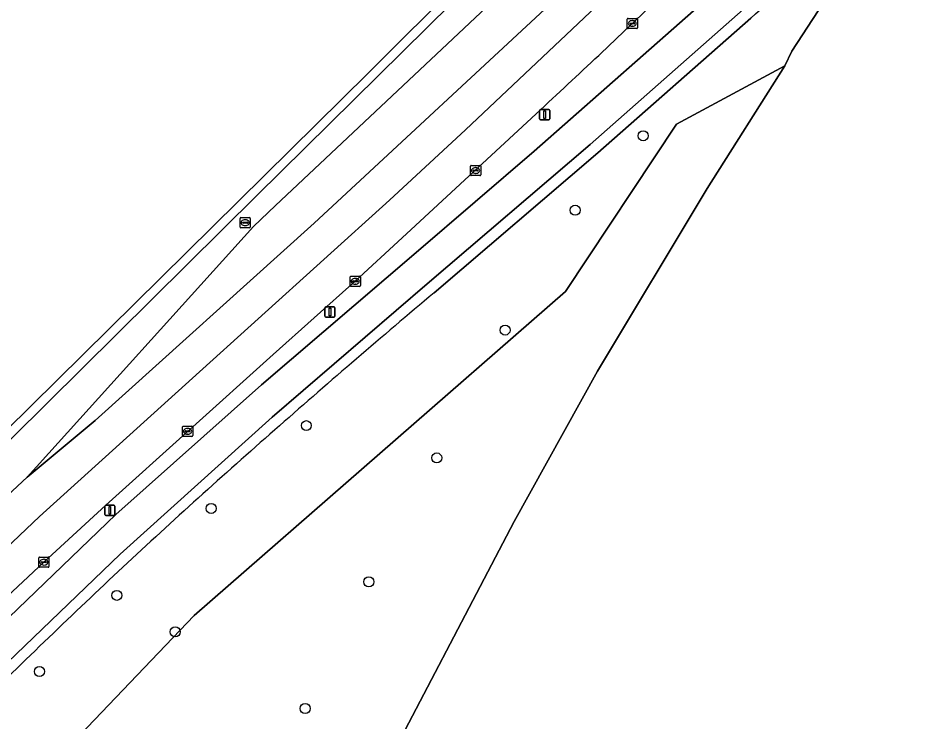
# Model space of a CAD drawing. Extents: x 158132 to 159664, y 385256 to 387218.
# Drawn here: x 158277.9 to 158367.1, y 386764.7 to 386833.5 of the extents above; entities that cross this region are included whole.
import ezdxf

# ---------------------------------------------------------------- set-up
doc = ezdxf.new("R2010")
doc.units = 0
for name, color, linetype in [('IMGEO_Berm_groen', 7, 'Continuous'), ('IMGEO_Boom', 7, 'Continuous'), ('IMGEO_Fietspad_gesloten', 7, 'Continuous'), ('IMGEO_Gemengd_bos', 7, 'Continuous'), ('IMGEO_Groenvoorziening', 7, 'Continuous'), ('IMGEO_Hek', 7, 'Continuous'), ('IMGEO_Kolk', 7, 'Continuous'), ('IMGEO_Lichtmast', 7, 'Continuous'), ('IMGEO_Rijbaan_regionaal_gesloten', 7, 'Continuous'), ('IMGEO_Rioolput', 7, 'Continuous'), ('IMGEO_Voetpad_open', 7, 'Continuous')]:
    doc.layers.add(name, color=color, linetype=linetype)

msp = doc.modelspace()

# ---------------------------------------------------------------- linework, layer by layer
at = {"layer": 'IMGEO_Berm_groen'}
msp.add_lwpolyline([(158300.93, 386813.144), (158303.073, 386815.22), (158334.576, 386844.845), (158339.286, 386853.747), (158301.247, 386816.201), (158253.35, 386768.8), (158253.845, 386768.265), (158254.882, 386769.239), (158255.926, 386768.128), (158254.889, 386767.154), (158255.48, 386766.525), (158256.994, 386767.967), (158263.43, 386774.268), (158269.948, 386780.443), (158278.775, 386788.64)], close=True, dxfattribs=at)
for points in [[(158316.835, 386810.626), (158328.408, 386820.527), (158349.75, 386839.35), (158350.872, 386840.401), (158341.451, 386836.323)], [(158329.433, 386824.975), (158315.481, 386812.035), (158310.884, 386807.798), (158302.832, 386800.638), (158286.465, 386785.885), (158280.397, 386780.306), (158268.115, 386768.857), (158266.109, 386766.913), (158260.165, 386761.127), (158259.571, 386760.539), (158259.554, 386760.522), (158259.078, 386760.052), (158260.363, 386758.609), (158260.867, 386759.105), (158261.562, 386759.791), (158272.591, 386770.728), (158287.447, 386784.966), (158301.692, 386797.678), (158316.835, 386810.626)]]:
    msp.add_lwpolyline(points, dxfattribs=at)
msp.add_arc((157743.706, 387457.322), 861.939, 312.808166, 313.90692, dxfattribs=at)
at = {"layer": 'IMGEO_Boom'}
for centre in [(158339.074, 386822.04), (158332.417, 386814.755), (158325.554, 386803.019), (158306.094, 386793.673), (158318.862, 386790.512), (158296.776, 386785.564), (158312.215, 386778.384), (158287.541, 386777.058), (158293.257, 386773.49), (158279.962, 386769.606), (158305.978, 386765.987)]:
    msp.add_circle(centre, 0.489, dxfattribs=at)
at = {"layer": 'IMGEO_Fietspad_gesloten'}
for points in [[(158255.974, 386750), (158273.421, 386767.226), (158287.876, 386781.076), (158302.733, 386794.486), (158317.908, 386807.551), (158333.873, 386821.194), (158348.872, 386834.387), (158363.571, 386847.967), (158364.204, 386848.569), (158413.601, 386895.545)], [(158361.572, 386850.55), (158360.996, 386849.959), (158360.216, 386849.155), (158350.872, 386840.401), (158349.75, 386839.35), (158328.408, 386820.527), (158316.835, 386810.626), (158301.692, 386797.678), (158287.447, 386784.966), (158272.591, 386770.728), (158261.562, 386759.791)]]:
    msp.add_lwpolyline(points, dxfattribs=at)
at = {"layer": 'IMGEO_Gemengd_bos'}
for points in [[(158484.899, 386961.632), (158414.28, 386894.81), (158364.996, 386847.739), (158353.626, 386830.335), (158352.936, 386828.869), (158345.353, 386816.876), (158334.612, 386799.008), (158326.456, 386784.3), (158312.425, 386757.541), (158308.916, 386750), (158297.101, 386724.536), (158284.405, 386694.182), (158276.641, 386675.619), (158267.448, 386652.131), (158257.822, 386629.602), (158248.717, 386612.814), (158244.396, 386604.736), (158234.281, 386586.759), (158305.908, 386500)], [(158312.425, 386757.541), (158326.456, 386784.3), (158334.612, 386799.008), (158345.353, 386816.876), (158352.936, 386828.869), (158342.321, 386823.189), (158331.457, 386806.798), (158295.112, 386775.077), (158281.865, 386761.228)]]:
    msp.add_lwpolyline(points, dxfattribs=at)
at = {"layer": 'IMGEO_Groenvoorziening'}
for points in [[(158281.865, 386761.228), (158295.112, 386775.077), (158331.457, 386806.798), (158342.321, 386823.189), (158352.936, 386828.869), (158353.626, 386830.335), (158364.996, 386847.739), (158364.464, 386847.231)], [(158349.615, 386833.543), (158334.63, 386820.357), (158318.594, 386806.662)]]:
    msp.add_lwpolyline(points, dxfattribs=at)
for centre, radius, start, end in [((157967.935, 387262.495), 574.177, 311.662584, 313.67794), ((158836.43, 386188.944), 806.058, 129.973273, 131.391309), ((158743.835, 386290.277), 668.818, 131.18017, 132.896704), ((158839.317, 386191.21), 806.389, 133.075452, 134.49508)]:
    msp.add_arc(centre, radius, start, end, dxfattribs=at)
at = {"layer": 'IMGEO_Hek'}
for points in [[(158334.612, 386799.008), (158345.353, 386816.876), (158352.936, 386828.869)], [(158308.916, 386750), (158312.425, 386757.541), (158326.456, 386784.3), (158334.612, 386799.008)]]:
    msp.add_lwpolyline(points, dxfattribs=at)
at = {"layer": 'IMGEO_Kolk'}
for p, q in [((158337.513, 386832.606), (158337.513, 386833.458)), ((158337.588, 386833.532), (158338.44, 386833.532)), ((158337.772, 386833.026), (158337.772, 386833.038)), ((158338.21, 386832.989), (158337.812, 386832.989)), ((158337.815, 386833.075), (158338.213, 386833.075)), ((158338.024, 386832.752), (158337.999, 386832.752)), ((158338.001, 386833.312), (158338.026, 386833.312)), ((158338.256, 386833.038), (158338.256, 386833.026)), ((158338.514, 386833.458), (158338.514, 386832.606)), ((158338.44, 386832.532), (158337.588, 386832.532)), ((158322.167, 386818.213), (158322.167, 386819.065)), ((158322.242, 386819.139), (158323.094, 386819.139)), ((158322.426, 386818.633), (158322.426, 386818.645)), ((158322.864, 386818.596), (158322.466, 386818.596)), ((158322.469, 386818.682), (158322.867, 386818.682)), ((158322.655, 386818.919), (158322.68, 386818.919)), ((158322.91, 386818.645), (158322.91, 386818.633)), ((158323.168, 386819.065), (158323.168, 386818.213)), ((158323.094, 386818.139), (158322.242, 386818.139)), ((158322.678, 386818.359), (158322.653, 386818.359)), ((158310.383, 386807.372), (158310.383, 386808.224)), ((158310.458, 386808.298), (158311.31, 386808.298)), ((158310.642, 386807.792), (158310.642, 386807.804)), ((158311.08, 386807.755), (158310.682, 386807.755)), ((158310.685, 386807.841), (158311.083, 386807.841)), ((158310.871, 386808.078), (158310.896, 386808.078)), ((158311.126, 386807.804), (158311.126, 386807.792)), ((158311.384, 386808.224), (158311.384, 386807.372)), ((158311.31, 386807.298), (158310.458, 386807.298)), ((158310.894, 386807.518), (158310.869, 386807.518)), ((158293.969, 386792.694), (158293.969, 386793.546)), ((158294.044, 386793.62), (158294.896, 386793.62)), ((158294.97, 386793.546), (158294.97, 386792.694)), ((158294.896, 386792.62), (158294.044, 386792.62)), ((158294.228, 386793.114), (158294.228, 386793.126)), ((158294.666, 386793.077), (158294.268, 386793.077)), ((158294.271, 386793.163), (158294.669, 386793.163)), ((158294.48, 386792.84), (158294.455, 386792.84)), ((158294.457, 386793.4), (158294.482, 386793.4)), ((158294.712, 386793.126), (158294.712, 386793.114)), ((158279.897, 386779.88), (158279.897, 386780.732)), ((158279.972, 386780.806), (158280.824, 386780.806)), ((158280.156, 386780.3), (158280.156, 386780.312)), ((158280.594, 386780.263), (158280.196, 386780.263)), ((158280.199, 386780.349), (158280.597, 386780.349)), ((158280.385, 386780.586), (158280.41, 386780.586)), ((158280.64, 386780.312), (158280.64, 386780.3)), ((158280.898, 386780.732), (158280.898, 386779.88)), ((158280.824, 386779.806), (158279.972, 386779.806)), ((158280.408, 386780.026), (158280.383, 386780.026))]:
    msp.add_line(p, q, dxfattribs=at)
for points in [[(158337.513, 386832.606), (158337.513, 386833.458)], [(158337.588, 386833.532), (158338.44, 386833.532)], [(158338.514, 386833.458), (158338.514, 386832.606)], [(158338.44, 386832.532), (158337.588, 386832.532)], [(158322.167, 386818.213), (158322.167, 386819.065)], [(158322.242, 386819.139), (158323.094, 386819.139)], [(158323.168, 386819.065), (158323.168, 386818.213)], [(158323.094, 386818.139), (158322.242, 386818.139)], [(158310.383, 386807.372), (158310.383, 386808.224)], [(158310.458, 386808.298), (158311.31, 386808.298)], [(158311.384, 386808.224), (158311.384, 386807.372)], [(158311.31, 386807.298), (158310.458, 386807.298)], [(158293.969, 386792.694), (158293.969, 386793.546)], [(158294.044, 386793.62), (158294.896, 386793.62)], [(158294.97, 386793.546), (158294.97, 386792.694)], [(158294.896, 386792.62), (158294.044, 386792.62)], [(158279.897, 386779.88), (158279.897, 386780.732)], [(158279.972, 386780.806), (158280.824, 386780.806)], [(158280.898, 386780.732), (158280.898, 386779.88)], [(158280.824, 386779.806), (158279.972, 386779.806)]]:
    msp.add_lwpolyline(points, dxfattribs=at)
for centre, radius, start, end in [((158337.59, 386833.456), 0.0765, 91.55205, 178.44795), ((158337.59, 386833.456), 0.0765, 91.55205, 178.44795), ((158337.812, 386833.035), 0.0403, 85.87752, 175.75265), ((158337.809, 386833.025), 0.0366, 178.93798, 274.71019), ((158338.213, 386833.032), 0.043, 264.86636, 352.45326), ((158338.217, 386833.037), 0.0386, 1.73085, 96.63898), ((158338.438, 386833.456), 0.0765, 1.55205, 88.44795), ((158338.438, 386833.456), 0.0765, 1.55205, 88.44795), ((158337.59, 386832.608), 0.0765, 181.55205, 268.44795), ((158337.59, 386832.608), 0.0765, 181.55205, 268.44795), ((158338.438, 386832.608), 0.0765, 271.55205, 358.44795), ((158338.438, 386832.608), 0.0765, 271.55205, 358.44795), ((158322.244, 386819.063), 0.0765, 91.55205, 178.44795), ((158322.244, 386819.063), 0.0765, 91.55205, 178.44795), ((158322.466, 386818.642), 0.0403, 85.87752, 175.75265), ((158322.463, 386818.632), 0.0366, 178.93798, 274.71019), ((158322.867, 386818.639), 0.043, 264.86636, 352.45326), ((158322.871, 386818.644), 0.0386, 1.73085, 96.63898), ((158323.092, 386819.063), 0.0765, 1.55205, 88.44795), ((158323.092, 386819.063), 0.0765, 1.55205, 88.44795), ((158322.244, 386818.215), 0.0765, 181.55205, 268.44795), ((158322.244, 386818.215), 0.0765, 181.55205, 268.44795), ((158323.092, 386818.215), 0.0765, 271.55205, 358.44795), ((158323.092, 386818.215), 0.0765, 271.55205, 358.44795), ((158310.46, 386808.222), 0.0765, 91.55205, 178.44795), ((158310.46, 386808.222), 0.0765, 91.55205, 178.44795), ((158310.682, 386807.801), 0.0403, 85.87752, 175.75265), ((158310.679, 386807.791), 0.0366, 178.93798, 274.71019), ((158311.083, 386807.798), 0.043, 264.86636, 352.45326), ((158311.087, 386807.803), 0.0386, 1.73085, 96.63898), ((158311.308, 386808.222), 0.0765, 1.55205, 88.44795), ((158311.308, 386808.222), 0.0765, 1.55205, 88.44795), ((158310.46, 386807.374), 0.0765, 181.55205, 268.44795), ((158310.46, 386807.374), 0.0765, 181.55205, 268.44795), ((158311.308, 386807.374), 0.0765, 271.55205, 358.44795), ((158311.308, 386807.374), 0.0765, 271.55205, 358.44795), ((158294.046, 386793.544), 0.0765, 91.55205, 178.44795), ((158294.046, 386793.544), 0.0765, 91.55205, 178.44795), ((158294.894, 386793.544), 0.0765, 1.55205, 88.44795), ((158294.894, 386793.544), 0.0765, 1.55205, 88.44795), ((158294.046, 386792.696), 0.0765, 181.55205, 268.44795), ((158294.046, 386792.696), 0.0765, 181.55205, 268.44795), ((158294.268, 386793.123), 0.0403, 85.87752, 175.75265), ((158294.265, 386793.113), 0.0366, 178.93798, 274.71019), ((158294.669, 386793.12), 0.043, 264.86636, 352.45326), ((158294.673, 386793.125), 0.0386, 1.73085, 96.63898), ((158294.894, 386792.696), 0.0765, 271.55205, 358.44795), ((158294.894, 386792.696), 0.0765, 271.55205, 358.44795), ((158279.974, 386780.73), 0.0765, 91.55205, 178.44795), ((158279.974, 386780.73), 0.0765, 91.55205, 178.44795), ((158280.196, 386780.309), 0.0403, 85.87752, 175.75265), ((158280.193, 386780.299), 0.0366, 178.93798, 274.71019), ((158280.597, 386780.306), 0.043, 264.86636, 352.45326), ((158280.601, 386780.311), 0.0386, 1.73085, 96.63898), ((158280.822, 386780.73), 0.0765, 1.55205, 88.44795), ((158280.822, 386780.73), 0.0765, 1.55205, 88.44795), ((158279.974, 386779.882), 0.0765, 181.55205, 268.44795), ((158279.974, 386779.882), 0.0765, 181.55205, 268.44795), ((158280.822, 386779.882), 0.0765, 271.55205, 358.44795), ((158280.822, 386779.882), 0.0765, 271.55205, 358.44795)]:
    msp.add_arc(centre, radius, start, end, dxfattribs=at)
for centre, major_axis, ratio, start_param, end_param in [((158338, 386833.032), (-0.387, 0.002), 0.722429, 4.712389, 7.853982), ((158338.025, 386833.032), (-0.39, 0.002), 0.717154, 1.570796, 4.712389), ((158322.654, 386818.639), (-0.387, 0.002), 0.722429, 4.712389, 7.853982), ((158322.679, 386818.639), (-0.39, 0.002), 0.717154, 1.570796, 4.712389), ((158310.87, 386807.798), (-0.387, 0.002), 0.722429, 4.712389, 7.853982), ((158310.895, 386807.798), (-0.39, 0.002), 0.717154, 1.570796, 4.712389), ((158294.456, 386793.12), (-0.387, 0.002), 0.722429, 4.712389, 7.853982), ((158294.481, 386793.12), (-0.39, 0.002), 0.717154, 1.570796, 4.712389), ((158280.384, 386780.306), (-0.387, 0.002), 0.722429, 4.712389, 7.853982), ((158280.409, 386780.306), (-0.39, 0.002), 0.717154, 1.570796, 4.712389)]:
    msp.add_ellipse(centre, major_axis=major_axis, ratio=ratio, start_param=start_param, end_param=end_param, dxfattribs=at)
at = {"layer": 'IMGEO_Lichtmast'}
for p, q in [((158328.933, 386823.71), (158328.933, 386824.51)), ((158328.933, 386824.51), (158328.933, 386823.71)), ((158329.033, 386824.61), (158329.823, 386824.61)), ((158329.823, 386824.61), (158329.033, 386824.61)), ((158329.923, 386824.51), (158329.923, 386823.71)), ((158329.923, 386823.71), (158329.923, 386824.51)), ((158329.823, 386823.61), (158329.033, 386823.61)), ((158329.033, 386823.61), (158329.823, 386823.61)), ((158307.908, 386804.386), (158307.908, 386805.186)), ((158307.908, 386805.186), (158307.908, 386804.386)), ((158308.008, 386805.286), (158308.798, 386805.286)), ((158308.798, 386805.286), (158308.008, 386805.286)), ((158308.898, 386805.186), (158308.898, 386804.386)), ((158308.898, 386804.386), (158308.898, 386805.186)), ((158308.798, 386804.286), (158308.008, 386804.286)), ((158308.008, 386804.286), (158308.798, 386804.286)), ((158286.365, 386784.985), (158286.365, 386785.785)), ((158286.365, 386785.785), (158286.365, 386784.985)), ((158286.465, 386785.885), (158287.255, 386785.885)), ((158287.255, 386785.885), (158286.465, 386785.885)), ((158287.355, 386785.785), (158287.355, 386784.985)), ((158287.355, 386784.985), (158287.355, 386785.785)), ((158287.255, 386784.885), (158286.465, 386784.885)), ((158286.465, 386784.885), (158287.255, 386784.885))]:
    msp.add_line(p, q, dxfattribs=at)
for points in [[(158329.353, 386824.485), (158329.503, 386824.485), (158329.503, 386823.735), (158329.353, 386823.735), (158329.353, 386824.485)], [(158308.328, 386805.161), (158308.478, 386805.161), (158308.478, 386804.411), (158308.328, 386804.411), (158308.328, 386805.161)], [(158286.785, 386785.76), (158286.935, 386785.76), (158286.935, 386785.01), (158286.785, 386785.01), (158286.785, 386785.76)]]:
    msp.add_lwpolyline(points, dxfattribs=at)
for centre, start, end in [((158329.033, 386824.51), 90, 180), ((158329.033, 386824.51), 90, 180), ((158329.823, 386824.51), 0, 90), ((158329.823, 386824.51), 360, 90), ((158329.033, 386823.71), 180, 270), ((158329.033, 386823.71), 180, 270), ((158329.823, 386823.71), 270, 0), ((158329.823, 386823.71), 270, 0), ((158308.008, 386805.186), 90, 180), ((158308.008, 386805.186), 90, 180), ((158308.798, 386805.186), 0, 90), ((158308.798, 386805.186), 360, 90), ((158308.008, 386804.386), 180, 270), ((158308.008, 386804.386), 180, 270), ((158308.798, 386804.386), 270, 0), ((158308.798, 386804.386), 270, 0), ((158286.465, 386785.785), 90, 180), ((158286.465, 386785.785), 90, 180), ((158287.255, 386785.785), 0, 90), ((158287.255, 386785.785), 360, 90), ((158286.465, 386784.985), 180, 270), ((158286.465, 386784.985), 180, 270), ((158287.255, 386784.985), 270, 0), ((158287.255, 386784.985), 270, 0)]:
    msp.add_arc(centre, 0.1, start, end, dxfattribs=at)
at = {"layer": 'IMGEO_Rijbaan_regionaal_gesloten'}
for points in [[(158132.77, 386649.526), (158134.708, 386651.446), (158135.778, 386652.506), (158140.497, 386657.18), (158141.567, 386658.239), (158143.327, 386659.983), (158144.397, 386661.043), (158148.749, 386665.353), (158149.819, 386666.412), (158153.389, 386669.949), (158157.197, 386673.72), (158234.338, 386750), (158236.05, 386751.693), (158253.35, 386768.8), (158301.247, 386816.201), (158339.286, 386853.747), (158349.635, 386863.962), (158349.653, 386863.98), (158348.917, 386864.83), (158312.159, 386828.179), (158132.002, 386650.439)], [(158354.405, 386858.667), (158351.814, 386861.552), (158343.924, 386853.635), (158334.576, 386844.845), (158303.073, 386815.22), (158300.93, 386813.144), (158278.775, 386788.64), (158285.425, 386794.18), (158306.861, 386813.476), (158331.688, 386836.549)]]:
    msp.add_lwpolyline(points, close=True, dxfattribs=at)
for points in [[(158256.904, 386762.898), (158279.955, 386784.775), (158294.951, 386798.316), (158314.244, 386815.736), (158321.676, 386822.629), (158340.238, 386840.168), (158356.589, 386856.236), (158354.405, 386858.667), (158331.688, 386836.549), (158306.861, 386813.476), (158285.425, 386794.18), (158278.775, 386788.64), (158269.948, 386780.443), (158263.43, 386774.268), (158256.994, 386767.967), (158255.48, 386766.525), (158238.763, 386750)], [(158346.495, 386841.217), (158346.652, 386841.355), (158358.064, 386852.621), (158358.97, 386853.584), (158356.589, 386856.236), (158340.238, 386840.168), (158321.676, 386822.629), (158314.244, 386815.736), (158294.951, 386798.316), (158279.955, 386784.775), (158256.904, 386762.898), (158241.824, 386747.948), (158228.64, 386734.94), (158222.931, 386729.307), (158189.476, 386696.3), (158157.589, 386664.888), (158137.101, 386644.381), (158139.413, 386641.633)], [(158260.165, 386761.127), (158266.109, 386766.913), (158268.115, 386768.857), (158280.397, 386780.306), (158286.465, 386785.885), (158302.832, 386800.638), (158310.884, 386807.798), (158315.481, 386812.035), (158329.433, 386824.975)]]:
    msp.add_lwpolyline(points, dxfattribs=at)
msp.add_arc((157743.706, 387457.322), 861.939, 312.808166, 313.90692, dxfattribs=at)
at = {"layer": 'IMGEO_Rioolput'}
for p, q in [((158299.682, 386814.033), (158300.534, 386814.033)), ((158299.607, 386813.107), (158299.607, 386813.959)), ((158299.866, 386813.527), (158299.866, 386813.539)), ((158300.304, 386813.49), (158299.906, 386813.49)), ((158299.909, 386813.576), (158300.307, 386813.576)), ((158300.118, 386813.253), (158300.093, 386813.253)), ((158300.095, 386813.813), (158300.12, 386813.813)), ((158300.35, 386813.539), (158300.35, 386813.527)), ((158300.608, 386813.959), (158300.608, 386813.107)), ((158300.534, 386813.033), (158299.682, 386813.033))]:
    msp.add_line(p, q, dxfattribs=at)
for points in [[(158299.682, 386814.033), (158300.534, 386814.033)], [(158299.607, 386813.107), (158299.607, 386813.959)], [(158300.608, 386813.959), (158300.608, 386813.107)], [(158300.534, 386813.033), (158299.682, 386813.033)]]:
    msp.add_lwpolyline(points, dxfattribs=at)
for centre, radius, start, end in [((158299.684, 386813.957), 0.0765, 91.55205, 178.44795), ((158299.684, 386813.957), 0.0765, 91.55205, 178.44795), ((158300.532, 386813.957), 0.0765, 1.55205, 88.44795), ((158300.532, 386813.957), 0.0765, 1.55205, 88.44795), ((158299.684, 386813.109), 0.0765, 181.55205, 268.44795), ((158299.684, 386813.109), 0.0765, 181.55205, 268.44795), ((158299.906, 386813.536), 0.0403, 85.87752, 175.75265), ((158299.903, 386813.526), 0.0366, 178.93798, 274.71019), ((158300.307, 386813.533), 0.043, 264.86636, 352.45326), ((158300.311, 386813.538), 0.0386, 1.73085, 96.63898), ((158300.532, 386813.109), 0.0765, 271.55205, 358.44795), ((158300.532, 386813.109), 0.0765, 271.55205, 358.44795)]:
    msp.add_arc(centre, radius, start, end, dxfattribs=at)
for centre, major_axis, ratio, start_param, end_param in [((158300.094, 386813.533), (-0.387, 0.002), 0.722429, 4.712389, 7.853982), ((158300.119, 386813.533), (-0.39, 0.002), 0.717154, 1.570796, 4.712389)]:
    msp.add_ellipse(centre, major_axis=major_axis, ratio=ratio, start_param=start_param, end_param=end_param, dxfattribs=at)
at = {"layer": 'IMGEO_Voetpad_open'}
for points in [[(158482.856, 386961.221), (158413.601, 386895.545), (158364.204, 386848.569), (158363.571, 386847.967), (158348.872, 386834.387), (158333.873, 386821.194), (158317.908, 386807.551), (158302.733, 386794.486), (158287.876, 386781.076), (158273.421, 386767.226), (158255.974, 386750), (158245.865, 386740.019), (158229.826, 386724.184), (158213.448, 386707.994), (158195.641, 386690.413), (158177.831, 386672.791), (158166.929, 386661.928), (158167.716, 386660.977), (158170.257, 386663.703), (158172.433, 386665.825), (158246.599, 386739.147), (158257.577, 386750), (158272.382, 386764.636), (158274.161, 386766.416)], [(158318.594, 386806.662), (158334.63, 386820.357), (158349.615, 386833.543)]]:
    msp.add_lwpolyline(points, dxfattribs=at)
for centre, radius, start, end in [((157967.935, 387262.495), 574.177, 311.662584, 313.67794), ((158836.43, 386188.944), 806.058, 129.973273, 131.391309), ((158743.835, 386290.277), 668.818, 131.18017, 132.896704), ((158839.317, 386191.21), 806.389, 133.075452, 134.49508)]:
    msp.add_arc(centre, radius, start, end, dxfattribs=at)

doc.saveas('drawing.dxf')
